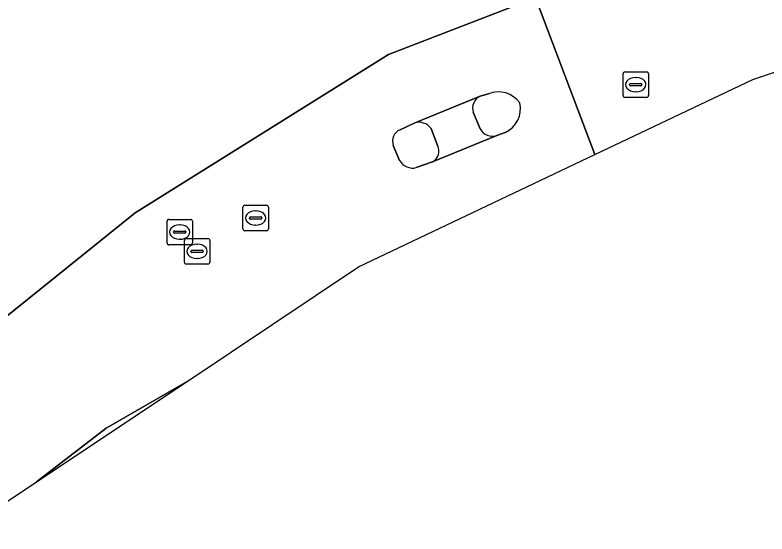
# Model space of a CAD drawing. Extents: x 161772 to 163126, y 383092 to 383917.
# Drawn here: x 162815.76 to 162845.3, y 383654.67 to 383675.03 of the extents above; entities that cross this region are included whole.
import ezdxf

# ---------------------------------------------------------------- set-up
doc = ezdxf.new("R2010")
doc.units = 0
for name, color, linetype in [('IMGEO_Rijbaan_lokaal_gesloten', 7, 'Continuous'), ('IMGEO_Rijbaan_lokaal_open', 7, 'Continuous'), ('IMGEO_Rioolput', 7, 'Continuous'), ('IMGEO_Verkeerseiland_gesloten', 7, 'Continuous'), ('IMGEO_Voetpad_open', 7, 'Continuous')]:
    doc.layers.add(name, color=color, linetype=linetype)

msp = doc.modelspace()

# ---------------------------------------------------------------- linework, layer by layer
at = {"layer": 'IMGEO_Rijbaan_lokaal_gesloten'}
for points in [[(162846.862, 383680.663), (162837.539, 383676.241), (162836.211, 383675.725), (162838.543, 383669.56), (162838.543, 383669.56), (162844.747, 383672.508), (162874.567, 383682.58), (162898.578, 383684.517), (162910.589, 383683.945), (162922.976, 383683.355), (162931.033, 383682.115), (162963.252, 383677.157), (162982.453, 383670.425)], [(162830.885, 383670.529), (162831.446, 383670.789), (162834.033, 383671.847), (162834.359, 383671.941)], [(162835.021, 383670.428), (162834.682, 383670.303), (162832.162, 383669.268), (162831.523, 383669.042)], [(162830.869, 383669.317), (162830.622, 383669.917)]]:
    msp.add_lwpolyline(points, dxfattribs=at)
msp.add_lwpolyline([(162816.61, 383656.714), (162819.338, 383658.823), (162822.52, 383660.655), (162829.256, 383665.147), (162838.543, 383669.56), (162838.543, 383669.56), (162836.211, 383675.725), (162830.431, 383673.478), (162820.481, 383667.268), (162813.087, 383661.332), (162810.001, 383658.561), (162813.538, 383654.666), (162813.538, 383654.666)], close=True, dxfattribs=at)
for centre, radius, start, end in [((162834.746, 383670.985), 1.031, 35.3754, 112.0325), ((162834.599, 383671.351), 1.015, 294.581, 13.1661), ((162831.078, 383670.083), 0.486, 113.458, 200.0319), ((162831.385, 383669.628), 0.602, 211.0895, 283.2981)]:
    msp.add_arc(centre, radius, start, end, dxfattribs=at)
at = {"layer": 'IMGEO_Rijbaan_lokaal_open'}
for points in [[(162812.656, 383663.265), (162808.83, 383659.851), (162810.001, 383658.561), (162813.087, 383661.332), (162820.481, 383667.268), (162830.431, 383673.478), (162836.211, 383675.725), (162835.565, 383677.434), (162831.776, 383675.997)], [(162816.61, 383656.714), (162822.52, 383660.655), (162819.338, 383658.823), (162816.61, 383656.714)]]:
    msp.add_lwpolyline(points, dxfattribs=at)
at = {"layer": 'IMGEO_Rioolput'}
for p, q in [((162839.646, 383671.874), (162839.646, 383672.726)), ((162839.721, 383672.8), (162840.573, 383672.8)), ((162840.647, 383672.726), (162840.647, 383671.874)), ((162839.948, 383672.343), (162840.346, 383672.343)), ((162840.134, 383672.58), (162840.159, 383672.58)), ((162839.905, 383672.294), (162839.905, 383672.306)), ((162840.343, 383672.257), (162839.945, 383672.257)), ((162840.157, 383672.02), (162840.132, 383672.02)), ((162840.389, 383672.306), (162840.389, 383672.294)), ((162840.573, 383671.8), (162839.721, 383671.8)), ((162824.715, 383666.642), (162824.715, 383667.494)), ((162824.79, 383667.568), (162825.642, 383667.568)), ((162825.203, 383667.348), (162825.228, 383667.348)), ((162825.716, 383667.494), (162825.716, 383666.642)), ((162821.806, 383667.012), (162822.658, 383667.012)), ((162824.974, 383667.062), (162824.974, 383667.074)), ((162825.412, 383667.025), (162825.014, 383667.025)), ((162825.017, 383667.111), (162825.415, 383667.111)), ((162825.458, 383667.074), (162825.458, 383667.062)), ((162821.731, 383666.086), (162821.731, 383666.938)), ((162822.219, 383666.792), (162822.244, 383666.792)), ((162822.732, 383666.938), (162822.732, 383666.086)), ((162825.226, 383666.788), (162825.201, 383666.788)), ((162821.99, 383666.506), (162821.99, 383666.518)), ((162822.428, 383666.469), (162822.03, 383666.469)), ((162822.033, 383666.555), (162822.431, 383666.555)), ((162822.474, 383666.518), (162822.474, 383666.506)), ((162825.642, 383666.568), (162824.79, 383666.568)), ((162822.242, 383666.232), (162822.217, 383666.232)), ((162822.413, 383665.329), (162822.413, 383666.181)), ((162822.488, 383666.255), (162823.34, 383666.255)), ((162823.414, 383666.181), (162823.414, 383665.329)), ((162822.658, 383666.012), (162821.806, 383666.012)), ((162822.901, 383666.035), (162822.926, 383666.035)), ((162822.672, 383665.749), (162822.672, 383665.761)), ((162823.11, 383665.712), (162822.712, 383665.712)), ((162822.715, 383665.798), (162823.113, 383665.798)), ((162823.156, 383665.761), (162823.156, 383665.749)), ((162823.34, 383665.255), (162822.488, 383665.255)), ((162822.924, 383665.475), (162822.899, 383665.475))]:
    msp.add_line(p, q, dxfattribs=at)
for points in [[(162839.646, 383671.874), (162839.646, 383672.726)], [(162839.721, 383672.8), (162840.573, 383672.8)], [(162840.647, 383672.726), (162840.647, 383671.874)], [(162840.573, 383671.8), (162839.721, 383671.8)], [(162824.715, 383666.642), (162824.715, 383667.494)], [(162824.79, 383667.568), (162825.642, 383667.568)], [(162825.716, 383667.494), (162825.716, 383666.642)], [(162821.806, 383667.012), (162822.658, 383667.012)], [(162821.731, 383666.086), (162821.731, 383666.938)], [(162822.732, 383666.938), (162822.732, 383666.086)], [(162825.642, 383666.568), (162824.79, 383666.568)], [(162822.413, 383665.329), (162822.413, 383666.181)], [(162822.488, 383666.255), (162823.34, 383666.255)], [(162823.414, 383666.181), (162823.414, 383665.329)], [(162822.658, 383666.012), (162821.806, 383666.012)], [(162823.34, 383665.255), (162822.488, 383665.255)]]:
    msp.add_lwpolyline(points, dxfattribs=at)
for centre, radius, start, end in [((162839.723, 383672.724), 0.0765, 91.552, 178.448), ((162839.723, 383672.724), 0.0765, 91.552, 178.448), ((162840.571, 383672.724), 0.0765, 1.552, 88.448), ((162840.571, 383672.724), 0.0765, 1.552, 88.448), ((162839.945, 383672.303), 0.0403, 85.8775, 175.7526), ((162840.35, 383672.305), 0.0386, 1.7309, 96.639), ((162839.942, 383672.293), 0.0366, 178.938, 274.7102), ((162840.346, 383672.3), 0.043, 264.8664, 352.4533), ((162839.723, 383671.876), 0.0765, 181.552, 268.448), ((162839.723, 383671.876), 0.0765, 181.552, 268.448), ((162840.571, 383671.876), 0.0765, 271.552, 358.448), ((162840.571, 383671.876), 0.0765, 271.552, 358.448), ((162824.792, 383667.492), 0.0765, 91.552, 178.448), ((162824.792, 383667.492), 0.0765, 91.552, 178.448), ((162825.64, 383667.492), 0.0765, 1.552, 88.448), ((162825.64, 383667.492), 0.0765, 1.552, 88.448), ((162821.808, 383666.936), 0.0765, 91.552, 178.448), ((162821.808, 383666.936), 0.0765, 91.552, 178.448), ((162822.656, 383666.936), 0.0765, 1.552, 88.448), ((162822.656, 383666.936), 0.0765, 1.552, 88.448), ((162825.014, 383667.071), 0.0403, 85.8775, 175.7526), ((162825.011, 383667.061), 0.0366, 178.938, 274.7102), ((162825.415, 383667.068), 0.043, 264.8664, 352.4533), ((162825.419, 383667.073), 0.0386, 1.7309, 96.639), ((162822.03, 383666.515), 0.0403, 85.8775, 175.7526), ((162822.027, 383666.505), 0.0366, 178.938, 274.7102), ((162822.431, 383666.512), 0.043, 264.8664, 352.4533), ((162822.435, 383666.517), 0.0386, 1.7309, 96.639), ((162824.792, 383666.644), 0.0765, 181.552, 268.448), ((162824.792, 383666.644), 0.0765, 181.552, 268.448), ((162825.64, 383666.644), 0.0765, 271.552, 358.448), ((162825.64, 383666.644), 0.0765, 271.552, 358.448), ((162822.49, 383666.179), 0.0765, 91.552, 178.448), ((162822.49, 383666.179), 0.0765, 91.552, 178.448), ((162823.338, 383666.179), 0.0765, 1.552, 88.448), ((162823.338, 383666.179), 0.0765, 1.552, 88.448), ((162821.808, 383666.088), 0.0765, 181.552, 268.448), ((162821.808, 383666.088), 0.0765, 181.552, 268.448), ((162822.656, 383666.088), 0.0765, 271.552, 358.448), ((162822.656, 383666.088), 0.0765, 271.552, 358.448), ((162822.712, 383665.758), 0.0403, 85.8775, 175.7526), ((162822.709, 383665.748), 0.0366, 178.938, 274.7102), ((162823.113, 383665.755), 0.043, 264.8664, 352.4533), ((162823.117, 383665.76), 0.0386, 1.7309, 96.639), ((162822.49, 383665.331), 0.0765, 181.552, 268.448), ((162822.49, 383665.331), 0.0765, 181.552, 268.448), ((162823.338, 383665.331), 0.0765, 271.552, 358.448), ((162823.338, 383665.331), 0.0765, 271.552, 358.448)]:
    msp.add_arc(centre, radius, start, end, dxfattribs=at)
for centre, major_axis, ratio, start_param, end_param in [((162840.133, 383672.3), (-0.387, 0.002), 0.722429, 4.712389, 7.853982), ((162840.158, 383672.3), (-0.39, 0.002), 0.717154, 1.570796, 4.712389), ((162825.202, 383667.068), (-0.387, 0.002), 0.722429, 4.712389, 7.853982), ((162825.227, 383667.068), (-0.39, 0.002), 0.717154, 1.570796, 4.712389), ((162822.218, 383666.512), (-0.387, 0.002), 0.722429, 4.712389, 7.853982), ((162822.243, 383666.512), (-0.39, 0.002), 0.717154, 1.570796, 4.712389), ((162822.9, 383665.755), (-0.387, 0.002), 0.722429, 4.712389, 7.853982), ((162822.925, 383665.755), (-0.39, 0.002), 0.717154, 1.570796, 4.712389)]:
    msp.add_ellipse(centre, major_axis=major_axis, ratio=ratio, start_param=start_param, end_param=end_param, dxfattribs=at)
at = {"layer": 'IMGEO_Verkeerseiland_gesloten'}
for points in [[(162834.359, 383671.941), (162834.033, 383671.847)], [(162833.759, 383671.222), (162834.029, 383670.561)], [(162831.446, 383670.789), (162830.885, 383670.529)], [(162832.361, 383669.915), (162832.104, 383670.574)], [(162834.682, 383670.303), (162835.021, 383670.428)], [(162830.622, 383669.917), (162830.869, 383669.317)], [(162831.523, 383669.042), (162832.162, 383669.268)]]:
    msp.add_lwpolyline(points, dxfattribs=at)
for centre, radius, start, end in [((162834.746, 383670.985), 1.031, 35.3754, 112.0325), ((162834.255, 383671.377), 0.519, 115.251, 197.4037), ((162834.599, 383671.351), 1.015, 294.581, 13.1661), ((162831.636, 383670.257), 0.565, 34.1274, 109.6833), ((162834.512, 383670.829), 0.552, 208.9821, 287.9), ((162831.078, 383670.083), 0.486, 113.458, 200.0319), ((162831.919, 383669.697), 0.493, 299.5778, 26.2292), ((162831.385, 383669.628), 0.602, 211.0895, 283.2981)]:
    msp.add_arc(centre, radius, start, end, dxfattribs=at)
at = {"layer": 'IMGEO_Voetpad_open'}
for points in [[(162834.033, 383671.847), (162831.446, 383670.789)], [(162834.029, 383670.561), (162833.759, 383671.222)], [(162832.104, 383670.574), (162832.361, 383669.915)], [(162832.162, 383669.268), (162834.682, 383670.303)]]:
    msp.add_lwpolyline(points, dxfattribs=at)
for centre, radius, start, end in [((162834.255, 383671.377), 0.519, 115.251, 197.4037), ((162831.636, 383670.257), 0.565, 34.1274, 109.6833), ((162834.512, 383670.829), 0.552, 208.9821, 287.9), ((162831.919, 383669.697), 0.493, 299.5778, 26.2292)]:
    msp.add_arc(centre, radius, start, end, dxfattribs=at)

doc.saveas('drawing.dxf')
